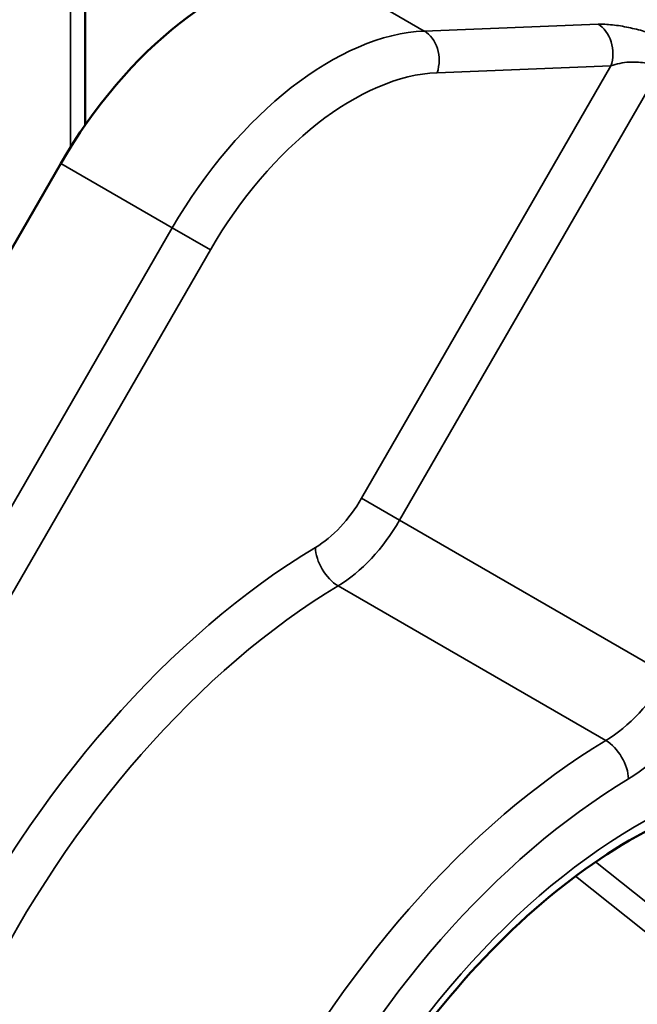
# Model space of a CAD drawing. Header units: millimetres. Extents: x 0 to 14369, y -869 to 2970.
# Tile 450 of 656: x 3574 to 3584, y 1031 to 1046. Entities that reach past the tile are written whole.
import ezdxf

# ---------------------------------------------------------------- set-up
doc = ezdxf.new("R2010")
doc.units = ezdxf.units.MM
doc.header["$LTSCALE"] = 10
doc.layers.add('Sichtbar (ISO)', color=7, linetype='Continuous', lineweight=50)
doc.layers.add('Sichtbar schmal (ISO)', color=7, linetype='Continuous', lineweight=35)

msp = doc.modelspace()

# ---------------------------------------------------------------- linework, layer by layer
at = {"layer": 'Sichtbar (ISO)'}
for p, q in [((3575.296, 1044.557), (3575.296, 1057.021)), ((3574.909, 1043.947), (3569.042, 1033.786))]:
    msp.add_line(p, q, dxfattribs=at)
msp.add_ellipse((3577.409, 1042.504), major_axis=(2.5, 4.33), ratio=0.57735, start_param=0.349066, end_param=1.570796, dxfattribs=at)
msp.add_open_spline([(3584.267, 1033.41), (3583.652, 1033.094), (3583.022, 1032.659), (3581.801, 1031.587), (3581.21, 1030.95), (3580.13, 1029.535), (3579.642, 1028.757), (3578.822, 1027.142), (3578.49, 1026.306), (3578.018, 1024.665), (3577.877, 1023.861), (3577.792, 1022.373), (3577.848, 1021.689), (3578.014, 1021.011), (3578.038, 1020.925), (3578.063, 1020.841)], degree=3, knots=[2.300524, 2.300524, 2.300524, 2.300524, 2.610636, 2.610636, 2.921823, 2.921823, 3.234527, 3.234527, 3.547513, 3.547513, 3.859422, 3.859422, 4.169605, 4.169605, 4.216072, 4.216072, 4.216072, 4.216072], dxfattribs=at)
at = {"layer": 'Sichtbar schmal (ISO)'}
for p, q in [((3575.062, 1044.201), (3575.062, 1057.014)), ((3578.903, 1047.066), (3580.671, 1046.046)), ((3580.671, 1046.046), (3583.426, 1046.153)), ((3579.676, 1038.644), (3583.63, 1045.493)), ((3580.279, 1038.296), (3584.415, 1045.459)), ((3580.875, 1045.385), (3583.63, 1045.493)), ((3574.909, 1043.947), (3576.677, 1042.927)), ((3566.177, 1024.74), (3576.677, 1042.927)), ((3577.28, 1042.578), (3576.677, 1042.927)), ((3566.78, 1024.391), (3577.28, 1042.578)), ((3580.279, 1038.296), (3579.676, 1038.644)), ((3580.279, 1038.296), (3584.522, 1035.846)), ((3579.305, 1037.255), (3583.548, 1034.806)), ((3583.386, 1032.882), (3585.556, 1031.153)), ((3583.068, 1032.656), (3585.347, 1030.839))]:
    msp.add_line(p, q, dxfattribs=at)
for centre, major_axis, ratio, start_param, end_param in [((3583.276, 1045.697), (0.019, -0.5), 0.767256, 1.120266, 2.691078), ((3579.177, 1041.483), (2.5, 4.33), 0.57735, 0.349066, 1.570796), ((3580.522, 1045.59), (0.019, -0.5), 0.767256, 1.120282, 2.691078), ((3579.53, 1041.279), (2.25, 3.897), 0.57735, 0.349066, 1.570796), ((3578.926, 1039.077), (0.75, 1.299), 0.57735, 3.945395, 4.712389), ((3579.279, 1038.873), (1, 1.732), 0.57735, 3.945395, 4.712389), ((3579.088, 1028.967), (5.5, 9.526), 0.57735, 0.803802, 2.547207), ((3579.299, 1037.66), (-0.257, 0.429), 0.566627, 0.776364, 2.34716), ((3579.442, 1028.762), (5.25, 9.093), 0.57735, 0.803802, 2.547207), ((3583.522, 1036.423), (-1, -1.732), 0.57735, 0.803802, 1.570796), ((3583.875, 1036.219), (-1.25, -2.165), 0.57735, 0.803802, 1.570796), ((3583.685, 1026.313), (-5.25, -9.093), 0.57735, 3.945395, 5.6888), ((3583.554, 1034.401), (-0.257, 0.429), 0.566627, 3.917957, 5.488753), ((3584.038, 1026.109), (-5, -8.66), 0.57735, 3.945395, 5.6888), ((3584.038, 1026.109), (4.5, 7.794), 0.57735, 0.729728, 2.645275)]:
    msp.add_ellipse(centre, major_axis=major_axis, ratio=ratio, start_param=start_param, end_param=end_param, dxfattribs=at)
for points, knots in [([(3583.426, 1046.153), (3583.496, 1046.156), (3583.572, 1046.152), (3583.654, 1046.143), (3583.735, 1046.134), (3583.823, 1046.12), (3583.909, 1046.102), (3583.995, 1046.084), (3584.08, 1046.063), (3584.159, 1046.04), (3584.238, 1046.017), (3584.313, 1045.993), (3584.386, 1045.966), (3584.459, 1045.939), (3584.532, 1045.911), (3584.604, 1045.878), (3584.675, 1045.846), (3584.747, 1045.81), (3584.815, 1045.771)], [0.0000004, 0.0000004, 0.0000004, 0.0000004, 0.1666667, 0.1666667, 0.1666667, 0.3333333, 0.3333333, 0.3333333, 0.5, 0.5, 0.5, 0.6666667, 0.6666667, 0.6666667, 0.8333333, 0.8333333, 0.8333333, 1, 1, 1, 1]), ([(3583.63, 1045.493), (3583.673, 1045.51), (3583.721, 1045.523), (3583.77, 1045.533), (3583.819, 1045.543), (3583.871, 1045.55), (3583.921, 1045.553), (3583.971, 1045.556), (3584.019, 1045.555), (3584.064, 1045.552), (3584.108, 1045.55), (3584.15, 1045.544), (3584.19, 1045.537), (3584.23, 1045.53), (3584.268, 1045.52), (3584.306, 1045.507), (3584.345, 1045.495), (3584.382, 1045.479), (3584.415, 1045.459)], [0.0000008, 0.0000008, 0.0000008, 0.0000008, 0.1666667, 0.1666667, 0.1666667, 0.3333333, 0.3333333, 0.3333333, 0.5, 0.5, 0.5, 0.6666667, 0.6666667, 0.6666667, 0.8333333, 0.8333333, 0.8333333, 1, 1, 1, 1])]:
    msp.add_open_spline(points, degree=3, knots=knots, dxfattribs=at)

doc.saveas('drawing.dxf')
